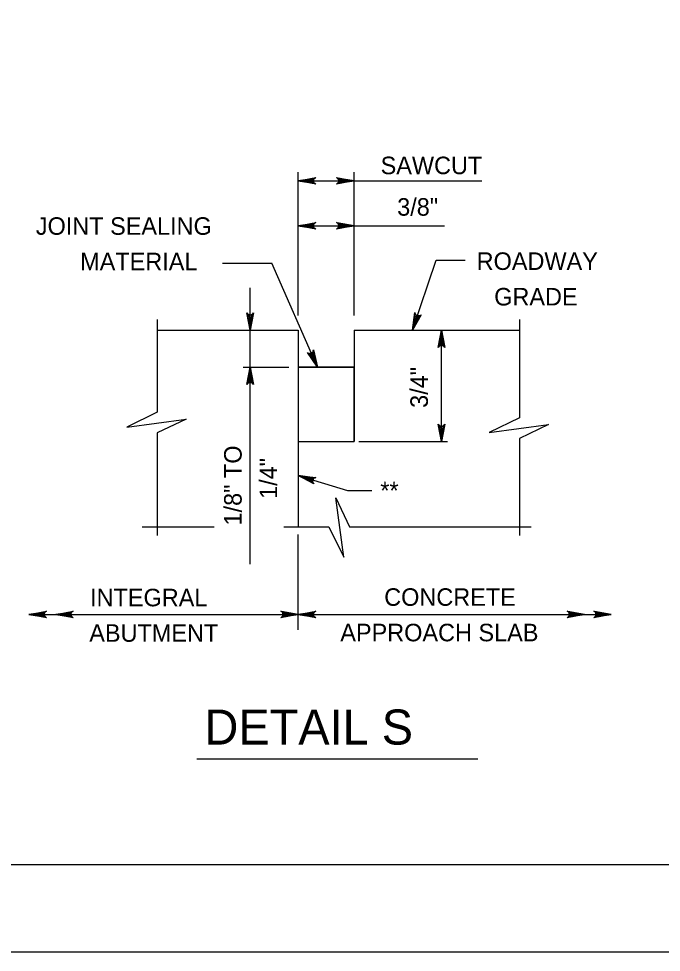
# Model space of a CAD drawing. Extents: x 636530 to 644067, y 294168 to 299122.
# Drawn here: x 640359.8 to 640469.7, y 294168.5 to 294328.2 of the extents above; entities that cross this region are included whole.
import ezdxf

# ---------------------------------------------------------------- set-up
doc = ezdxf.new("R2010")
doc.units = 0
doc.layers.add('1', color=7, linetype='Continuous')
doc.layers.add('PLT-BNDY', color=7, linetype='Continuous')

msp = doc.modelspace()

# ---------------------------------------------------------------- linework, layer by layer
at = {"layer": '1'}
for p, q in [((640407.6, 294277.46), (640407.6, 294301.97)), ((640417.14, 294277.46), (640417.14, 294301.97)), ((640407.6, 294300.47), (640439.02, 294300.47)), ((640407.6, 294292.78), (640432.59, 294292.78)), ((640427.12, 294274.92), (640431.16, 294286.91)), ((640431.16, 294286.91), (640436.16, 294286.91)), ((640394.63, 294286.38), (640403.06, 294286.38)), ((640410.88, 294268.58), (640403.06, 294286.38)), ((640399.38, 294234.91), (640399.38, 294282.14)), ((640383.45, 294276.74), (640383.45, 294260.87)), ((640445.42, 294276.74), (640445.42, 294259.93)), ((640383.45, 294274.92), (640407.6, 294274.92)), ((640407.6, 294274.92), (640407.6, 294241.25)), ((640407.6, 294274.92), (640407.6, 294268.58)), ((640417.14, 294274.92), (640417.14, 294268.58)), ((640417.14, 294274.92), (640445.42, 294274.92)), ((640432.11, 294255.87), (640432.11, 294274.92)), ((640398.2, 294268.58), (640406, 294268.58)), ((640407.6, 294268.58), (640407.6, 294255.87)), ((640407.6, 294268.58), (640417.14, 294268.58)), ((640417.14, 294268.58), (640417.14, 294255.87)), ((640383.45, 294257.36), (640383.45, 294239.79)), ((640407.6, 294255.87), (640417.14, 294255.87)), ((640417.98, 294255.87), (640433.1, 294255.87)), ((640445.42, 294256.41), (640445.42, 294239.79)), ((640407.6, 294250.05), (640416.03, 294247.5)), ((640416.03, 294247.5), (640420.16, 294247.5)), ((640380.92, 294241.25), (640393.22, 294241.25)), ((640405.12, 294241.25), (640412.85, 294241.25)), ((640416.37, 294241.25), (640447.46, 294241.25)), ((640407.6, 294223.68), (640407.6, 294239.99)), ((640361.55, 294226.29), (640407.6, 294226.29)), ((640407.6, 294226.29), (640461.13, 294226.29)), ((640390.25, 294201.6), (640438.3, 294201.6)), ((639887.78, 294183.48), (640673.78, 294183.48))]:
    msp.add_line(p, q, dxfattribs=at)
for points in [[(640407.6, 294300.47), (640410.58, 294301.03), (640410.47, 294300.95), (640410.35, 294300.87), (640410.29, 294300.77), (640410.23, 294300.67), (640410.22, 294300.57), (640410.2, 294300.47), (640410.22, 294300.37), (640410.23, 294300.27), (640410.29, 294300.17), (640410.35, 294300.07), (640410.47, 294299.99), (640410.58, 294299.91), (640407.6, 294300.47), (640410.47, 294299.99), (640410.35, 294300.07), (640407.6, 294300.47), (640410.29, 294300.17), (640410.23, 294300.27), (640407.6, 294300.47), (640410.22, 294300.37), (640410.2, 294300.47), (640407.6, 294300.47), (640410.22, 294300.57), (640410.23, 294300.67), (640407.6, 294300.47), (640410.29, 294300.77), (640410.35, 294300.87), (640407.6, 294300.47), (640410.47, 294300.95)], [(640417.14, 294300.47), (640414.16, 294299.91), (640414.27, 294299.99), (640414.39, 294300.07), (640414.44, 294300.17), (640414.5, 294300.27), (640414.52, 294300.37), (640414.54, 294300.47), (640414.52, 294300.57), (640414.5, 294300.67), (640414.44, 294300.77), (640414.39, 294300.87), (640414.27, 294300.95), (640414.16, 294301.03), (640417.14, 294300.47), (640414.27, 294300.95), (640414.39, 294300.87), (640417.14, 294300.47), (640414.44, 294300.77), (640414.5, 294300.67), (640417.14, 294300.47), (640414.52, 294300.57), (640414.54, 294300.47), (640417.14, 294300.47), (640414.52, 294300.37), (640414.5, 294300.27), (640417.14, 294300.47), (640414.44, 294300.17), (640414.39, 294300.07), (640417.14, 294300.47), (640414.27, 294299.99)], [(640407.6, 294292.78), (640410.58, 294293.34), (640410.47, 294293.26), (640410.35, 294293.18), (640410.29, 294293.08), (640410.23, 294292.98), (640410.22, 294292.88), (640410.2, 294292.78), (640410.22, 294292.68), (640410.23, 294292.58), (640410.29, 294292.48), (640410.35, 294292.38), (640410.47, 294292.3), (640410.58, 294292.22), (640407.6, 294292.78), (640410.47, 294292.3), (640410.35, 294292.38), (640407.6, 294292.78), (640410.29, 294292.48), (640410.23, 294292.58), (640407.6, 294292.78), (640410.22, 294292.68), (640410.2, 294292.78), (640407.6, 294292.78), (640410.22, 294292.88), (640410.23, 294292.98), (640407.6, 294292.78), (640410.29, 294293.08), (640410.35, 294293.18), (640407.6, 294292.78), (640410.47, 294293.26)], [(640417.14, 294292.78), (640414.16, 294292.22), (640414.27, 294292.3), (640414.39, 294292.38), (640414.44, 294292.48), (640414.5, 294292.58), (640414.52, 294292.68), (640414.54, 294292.78), (640414.52, 294292.88), (640414.5, 294292.98), (640414.44, 294293.08), (640414.39, 294293.18), (640414.27, 294293.26), (640414.16, 294293.34), (640417.14, 294292.78), (640414.27, 294293.26), (640414.39, 294293.18), (640417.14, 294292.78), (640414.44, 294293.08), (640414.5, 294292.98), (640417.14, 294292.78), (640414.52, 294292.88), (640414.54, 294292.78), (640417.14, 294292.78), (640414.52, 294292.68), (640414.5, 294292.58), (640417.14, 294292.78), (640414.44, 294292.48), (640414.39, 294292.38), (640417.14, 294292.78), (640414.27, 294292.3)], [(640399.38, 294274.92), (640398.82, 294277.9), (640398.98, 294277.67), (640399.18, 294277.56), (640399.38, 294277.52), (640399.58, 294277.56), (640399.78, 294277.67), (640399.94, 294277.9), (640399.38, 294274.92), (640399.78, 294277.67), (640399.58, 294277.56), (640399.38, 294274.92), (640399.38, 294277.52), (640399.18, 294277.56), (640399.38, 294274.92), (640398.98, 294277.67)], [(640427.12, 294274.92), (640427.54, 294277.93), (640427.62, 294277.66), (640427.77, 294277.48), (640427.95, 294277.38), (640428.15, 294277.35), (640428.38, 294277.4), (640428.6, 294277.57), (640427.12, 294274.92), (640428.38, 294277.4), (640428.15, 294277.35), (640427.12, 294274.92), (640427.95, 294277.38), (640427.77, 294277.48), (640427.12, 294274.92), (640427.62, 294277.66)], [(640432.11, 294274.92), (640432.67, 294271.94), (640432.51, 294272.17), (640432.31, 294272.29), (640432.11, 294272.32), (640431.91, 294272.29), (640431.71, 294272.17), (640431.55, 294271.94), (640432.11, 294274.92), (640431.71, 294272.17), (640431.91, 294272.29), (640432.11, 294274.92), (640432.11, 294272.32), (640432.31, 294272.29), (640432.11, 294274.92), (640432.51, 294272.17)], [(640410.88, 294268.58), (640409.17, 294271.09), (640409.28, 294271.01), (640409.4, 294270.94), (640409.52, 294270.93), (640409.63, 294270.91), (640409.73, 294270.94), (640409.83, 294270.96), (640409.92, 294271.02), (640410, 294271.07), (640410.07, 294271.17), (640410.14, 294271.26), (640410.16, 294271.4), (640410.19, 294271.54), (640410.88, 294268.58), (640410.16, 294271.4), (640410.14, 294271.26), (640410.88, 294268.58), (640410.07, 294271.17), (640410, 294271.07), (640410.88, 294268.58), (640409.92, 294271.02), (640409.83, 294270.96), (640410.88, 294268.58), (640409.73, 294270.94), (640409.63, 294270.91), (640410.88, 294268.58), (640409.52, 294270.93), (640409.4, 294270.94), (640410.88, 294268.58), (640409.28, 294271.01)], [(640399.38, 294268.58), (640399.94, 294265.6), (640399.78, 294265.83), (640399.58, 294265.95), (640399.38, 294265.98), (640399.18, 294265.95), (640398.98, 294265.83), (640398.82, 294265.6), (640399.38, 294268.58), (640398.98, 294265.83), (640399.18, 294265.95), (640399.38, 294268.58), (640399.38, 294265.98), (640399.58, 294265.95), (640399.38, 294268.58), (640399.78, 294265.83)], [(640383.45, 294260.87), (640378.27, 294258.34), (640388.41, 294259.72), (640383.45, 294257.36)], [(640445.42, 294259.93), (640440.23, 294257.39), (640450.38, 294258.77), (640445.42, 294256.41)], [(640432.11, 294255.87), (640431.55, 294258.85), (640431.71, 294258.62), (640431.91, 294258.51), (640432.11, 294258.47), (640432.31, 294258.51), (640432.51, 294258.62), (640432.67, 294258.85), (640432.11, 294255.87), (640432.51, 294258.62), (640432.31, 294258.51), (640432.11, 294255.87), (640432.11, 294258.47), (640431.91, 294258.51), (640432.11, 294255.87), (640431.71, 294258.62)], [(640407.6, 294250.05), (640410.61, 294249.73), (640410.48, 294249.68), (640410.35, 294249.64), (640410.26, 294249.56), (640410.18, 294249.48), (640410.13, 294249.39), (640410.09, 294249.3), (640410.07, 294249.2), (640410.06, 294249.1), (640410.09, 294248.99), (640410.12, 294248.87), (640410.2, 294248.76), (640410.29, 294248.66), (640407.6, 294250.05), (640410.2, 294248.76), (640410.12, 294248.87), (640407.6, 294250.05), (640410.09, 294248.99), (640410.06, 294249.1), (640407.6, 294250.05), (640410.07, 294249.2), (640410.09, 294249.3), (640407.6, 294250.05), (640410.13, 294249.39), (640410.18, 294249.48), (640407.6, 294250.05), (640410.26, 294249.56), (640410.35, 294249.64), (640407.6, 294250.05), (640410.48, 294249.68)], [(640412.85, 294241.25), (640415.39, 294236.06), (640414.01, 294246.21), (640416.37, 294241.25)], [(640361.55, 294226.29), (640364.53, 294226.85), (640364.41, 294226.77), (640364.3, 294226.69), (640364.24, 294226.59), (640364.18, 294226.49), (640364.16, 294226.39), (640364.15, 294226.29), (640364.16, 294226.19), (640364.18, 294226.09), (640364.24, 294225.99), (640364.3, 294225.89), (640364.41, 294225.81), (640364.53, 294225.73), (640361.55, 294226.29), (640364.41, 294225.81), (640364.3, 294225.89), (640361.55, 294226.29), (640364.24, 294225.99), (640364.18, 294226.09), (640361.55, 294226.29), (640364.16, 294226.19), (640364.15, 294226.29), (640361.55, 294226.29), (640364.16, 294226.39), (640364.18, 294226.49), (640361.55, 294226.29), (640364.24, 294226.59), (640364.3, 294226.69), (640361.55, 294226.29), (640364.41, 294226.77)], [(640366.12, 294226.29), (640369.1, 294226.85), (640368.99, 294226.77), (640368.87, 294226.69), (640368.81, 294226.59), (640368.75, 294226.49), (640368.73, 294226.39), (640368.72, 294226.29), (640368.73, 294226.19), (640368.75, 294226.09), (640368.81, 294225.99), (640368.87, 294225.89), (640368.99, 294225.81), (640369.1, 294225.73), (640366.12, 294226.29), (640368.99, 294225.81), (640368.87, 294225.89), (640366.12, 294226.29), (640368.81, 294225.99), (640368.75, 294226.09), (640366.12, 294226.29), (640368.73, 294226.19), (640368.72, 294226.29), (640366.12, 294226.29), (640368.73, 294226.39), (640368.75, 294226.49), (640366.12, 294226.29), (640368.81, 294226.59), (640368.87, 294226.69), (640366.12, 294226.29), (640368.99, 294226.77)], [(640407.6, 294226.29), (640404.62, 294225.73), (640404.73, 294225.81), (640404.85, 294225.89), (640404.9, 294225.99), (640404.96, 294226.09), (640404.98, 294226.19), (640405, 294226.29), (640404.98, 294226.39), (640404.96, 294226.49), (640404.9, 294226.59), (640404.85, 294226.69), (640404.73, 294226.77), (640404.62, 294226.85), (640407.6, 294226.29), (640404.73, 294226.77), (640404.85, 294226.69), (640407.6, 294226.29), (640404.9, 294226.59), (640404.96, 294226.49), (640407.6, 294226.29), (640404.98, 294226.39), (640405, 294226.29), (640407.6, 294226.29), (640404.98, 294226.19), (640404.96, 294226.09), (640407.6, 294226.29), (640404.9, 294225.99), (640404.85, 294225.89), (640407.6, 294226.29), (640404.73, 294225.81)], [(640407.6, 294226.29), (640410.58, 294226.85), (640410.47, 294226.77), (640410.35, 294226.69), (640410.29, 294226.59), (640410.23, 294226.49), (640410.22, 294226.39), (640410.2, 294226.29), (640410.22, 294226.19), (640410.23, 294226.09), (640410.29, 294225.99), (640410.35, 294225.89), (640410.47, 294225.81), (640410.58, 294225.73), (640407.6, 294226.29), (640410.47, 294225.81), (640410.35, 294225.89), (640407.6, 294226.29), (640410.29, 294225.99), (640410.23, 294226.09), (640407.6, 294226.29), (640410.22, 294226.19), (640410.2, 294226.29), (640407.6, 294226.29), (640410.22, 294226.39), (640410.23, 294226.49), (640407.6, 294226.29), (640410.29, 294226.59), (640410.35, 294226.69), (640407.6, 294226.29), (640410.47, 294226.77)], [(640456.56, 294226.29), (640453.57, 294225.73), (640453.69, 294225.81), (640453.8, 294225.89), (640453.86, 294225.99), (640453.92, 294226.09), (640453.94, 294226.19), (640453.96, 294226.29), (640453.94, 294226.39), (640453.92, 294226.49), (640453.86, 294226.59), (640453.8, 294226.69), (640453.69, 294226.77), (640453.57, 294226.85), (640456.56, 294226.29), (640453.69, 294226.77), (640453.8, 294226.69), (640456.56, 294226.29), (640453.86, 294226.59), (640453.92, 294226.49), (640456.56, 294226.29), (640453.94, 294226.39), (640453.96, 294226.29), (640456.56, 294226.29), (640453.94, 294226.19), (640453.92, 294226.09), (640456.56, 294226.29), (640453.86, 294225.99), (640453.8, 294225.89), (640456.56, 294226.29), (640453.69, 294225.81)], [(640461.13, 294226.29), (640458.15, 294225.73), (640458.26, 294225.81), (640458.38, 294225.89), (640458.43, 294225.99), (640458.49, 294226.09), (640458.51, 294226.19), (640458.53, 294226.29), (640458.51, 294226.39), (640458.49, 294226.49), (640458.43, 294226.59), (640458.38, 294226.69), (640458.26, 294226.77), (640458.15, 294226.85), (640461.13, 294226.29), (640458.26, 294226.77), (640458.38, 294226.69), (640461.13, 294226.29), (640458.43, 294226.59), (640458.49, 294226.49), (640461.13, 294226.29), (640458.51, 294226.39), (640458.53, 294226.29), (640461.13, 294226.29), (640458.51, 294226.19), (640458.49, 294226.09), (640461.13, 294226.29), (640458.43, 294225.99), (640458.38, 294225.89), (640461.13, 294226.29), (640458.26, 294225.81)]]:
    msp.add_lwpolyline(points, dxfattribs=at)
msp.add_lwpolyline([(640407.6, 294255.87), (640417.14, 294255.87), (640417.14, 294268.58), (640407.6, 294268.58)], close=True, dxfattribs=at)
at = {"layer": 'PLT-BNDY'}
msp.add_lwpolyline([(639847.78, 294762.48), (640688.78, 294762.48), (640688.78, 294168.48), (639847.78, 294168.48)], close=True, dxfattribs=at)

# ---------------------------------------------------------------- texts
at = {"layer": '1'}
for s, height, p in [('SAWCUT', 3, (640421.69, 294301.61)), ('3/8"', 3, (640424.52, 294294.51)), ('JOINT SEALING', 3, (640362.72, 294291.24)), ('MATERIAL', 3, (640370.3, 294285.17)), ('ROADWAY', 3, (640438.11, 294285.23)), ('GRADE', 3, (640441.11, 294279.15)), ('**', 3, (640421.64, 294245.98)), ('INTEGRAL', 3, (640372, 294227.68)), ('CONCRETE', 3, (640422.3, 294227.76)), ('ABUTMENT', 3, (640371.86, 294221.61)), ('APPROACH SLAB', 3, (640414.79, 294221.69)), ('DETAIL S', 6, (640391.56, 294204.02))]:
    msp.add_text(s, height=height, dxfattribs=at).set_placement(p)
for s, p in [('3/4"', (640429.77, 294261.63)), ('1/8" TO', (640397.92, 294241.51)), ('1/4"', (640403.99, 294246.05))]:
    msp.add_text(s, height=3, rotation=90, dxfattribs=at).set_placement(p)

doc.saveas('drawing.dxf')
